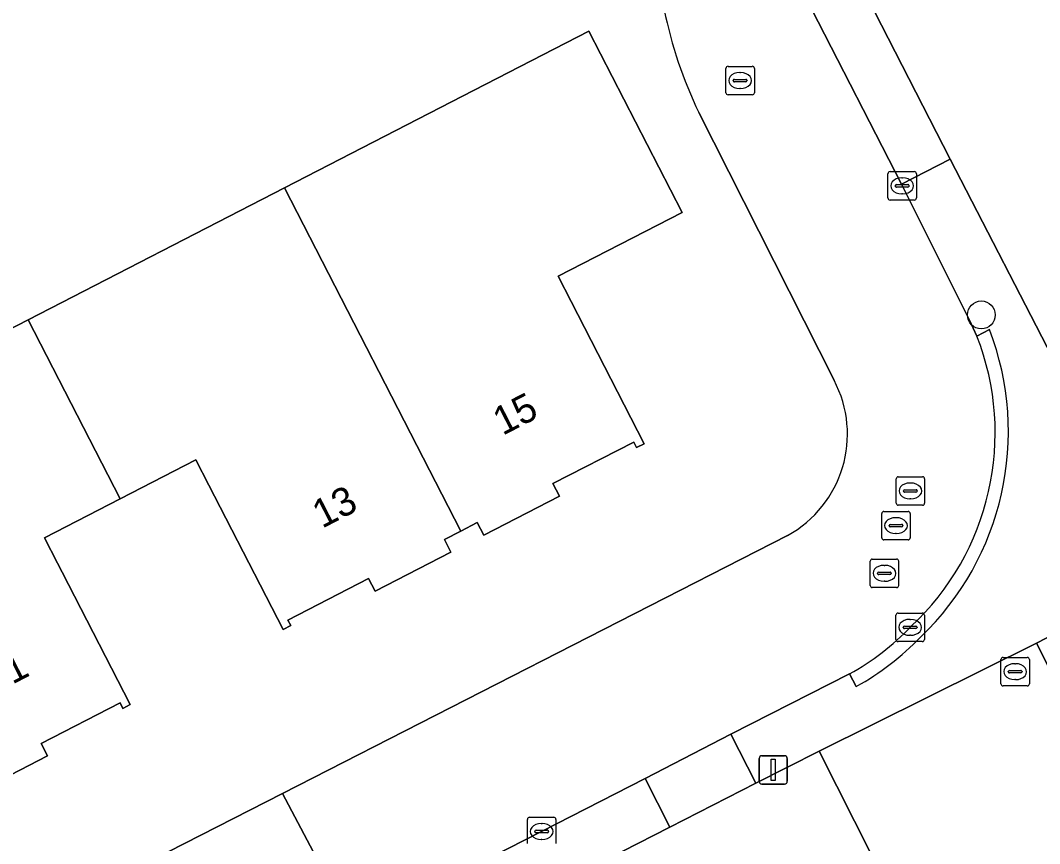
# Model space of a CAD drawing. Extents: x 162722 to 165104, y 384719 to 386284.
# Drawn here: x 163852.76 to 163888.6, y 385090.92 to 385119.85 of the extents above; entities that cross this region are included whole.
import ezdxf

# ---------------------------------------------------------------- set-up
doc = ezdxf.new("R2010")
doc.units = 0
for name, color, linetype in [('IMGEO_Boom', 7, 'Continuous'), ('IMGEO_Brandkraan', 7, 'Continuous'), ('IMGEO_Erf', 7, 'Continuous'), ('IMGEO_Kolk', 7, 'Continuous'), ('IMGEO_Lichtmast', 7, 'Continuous'), ('IMGEO_Pand', 7, 'Continuous'), ('IMGEO_Pand_nummerreeks', 7, 'Continuous'), ('IMGEO_Parkeervlak_open', 7, 'Continuous'), ('IMGEO_Rijbaan_lokaal_open', 7, 'Continuous'), ('IMGEO_Rioolput', 7, 'Continuous'), ('IMGEO_Voetpad_open', 7, 'Continuous')]:
    doc.layers.add(name, color=color, linetype=linetype)

msp = doc.modelspace()

# ---------------------------------------------------------------- linework, layer by layer
at = {"layer": 'IMGEO_Boom'}
msp.add_circle((163886.552, 385109.504), 0.489, dxfattribs=at)
at = {"layer": 'IMGEO_Brandkraan'}
for p, q in [((163887.242, 385096.541), (163887.242, 385097.393)), ((163887.317, 385097.467), (163888.169, 385097.467)), ((163888.243, 385097.393), (163888.243, 385096.541)), ((163887.501, 385096.961), (163887.501, 385096.973)), ((163887.544, 385097.01), (163887.942, 385097.01)), ((163887.73, 385097.247), (163887.755, 385097.247)), ((163887.985, 385096.973), (163887.985, 385096.961)), ((163887.939, 385096.924), (163887.541, 385096.924)), ((163887.753, 385096.687), (163887.728, 385096.687)), ((163888.169, 385096.467), (163887.317, 385096.467))]:
    msp.add_line(p, q, dxfattribs=at)
for points in [[(163887.242, 385096.541), (163887.242, 385097.393)], [(163887.317, 385097.467), (163888.169, 385097.467)], [(163888.243, 385097.393), (163888.243, 385096.541)], [(163888.169, 385096.467), (163887.317, 385096.467)]]:
    msp.add_lwpolyline(points, dxfattribs=at)
for centre, radius, start, end in [((163887.319, 385097.391), 0.0765, 91.552, 178.448), ((163887.319, 385097.391), 0.0765, 91.552, 178.448), ((163888.167, 385097.391), 0.0765, 1.552, 88.448), ((163888.167, 385097.391), 0.0765, 1.552, 88.448), ((163887.541, 385096.97), 0.0403, 85.8775, 175.7526), ((163887.538, 385096.96), 0.0366, 178.938, 274.7102), ((163887.942, 385096.967), 0.043, 264.8664, 352.4533), ((163887.946, 385096.972), 0.0386, 1.7309, 96.639), ((163887.319, 385096.543), 0.0765, 181.552, 268.448), ((163887.319, 385096.543), 0.0765, 181.552, 268.448), ((163888.167, 385096.543), 0.0765, 271.552, 358.448), ((163888.167, 385096.543), 0.0765, 271.552, 358.448)]:
    msp.add_arc(centre, radius, start, end, dxfattribs=at)
for centre, major_axis, ratio, start_param, end_param in [((163887.729, 385096.967), (-0.387, 0.002), 0.722429, 4.712389, 7.853982), ((163887.754, 385096.967), (-0.39, 0.002), 0.717154, 1.570796, 4.712389)]:
    msp.add_ellipse(centre, major_axis=major_axis, ratio=ratio, start_param=start_param, end_param=end_param, dxfattribs=at)
at = {"layer": 'IMGEO_Erf'}
for points in [[(163882.314, 385121.11), (163885.455, 385114.979), (163893.028, 385100.308), (163888.495, 385097.974), (163897.601, 385079.99), (163902.096, 385082.296), (163906.672, 385073.409), (163906.693, 385073.366), (163915.816, 385055.107), (163938.946, 385066.833)], [(163847.86, 385106.674), (163853.034, 385109.334), (163862.048, 385113.969), (163868.307, 385117.187), (163872.753, 385119.473), (163876.027, 385113.106), (163871.668, 385110.865), (163872.125, 385109.975), (163874.695, 385104.977), (163874.429, 385104.841), (163874.329, 385105.037), (163871.489, 385103.576), (163871.718, 385103.133), (163869.054, 385101.764), (163868.825, 385102.207), (163868.247, 385101.909), (163867.671, 385101.613), (163867.9, 385101.17), (163865.236, 385099.801), (163865.007, 385100.244), (163862.166, 385098.782), (163862.266, 385098.586), (163861.999, 385098.449), (163859.39, 385103.523), (163858.932, 385104.414), (163856.27, 385103.045), (163853.607, 385101.675), (163854.065, 385100.785), (163854.229, 385100.465), (163856.624, 385095.809), (163856.364, 385095.676), (163856.266, 385095.868), (163853.487, 385094.439), (163853.711, 385094.005), (163851.105, 385092.665)], [(163881.373, 385107.213), (163876.62, 385116.613)], [(163844.323, 385083.699), (163845.913, 385084.495), (163861.973, 385092.689), (163879.735, 385101.752)], [(163899.686, 385051.591), (163904.266, 385053.887), (163903.329, 385055.755), (163904.089, 385056.136), (163908.558, 385058.376), (163910.795, 385059.494), (163904.326, 385072.183), (163894.544, 385067.072), (163880.854, 385094.169), (163878.622, 385093.046), (163875.596, 385091.501), (163868.387, 385087.828), (163865.359, 385086.309), (163851.324, 385079.151)]]:
    msp.add_lwpolyline(points, dxfattribs=at)
for centre, radius, start, end in [((163890.68, 385123.38), 15.604, 177.6045, 205.7007), ((163877.785, 385105.313), 4.06, 298.7029, 27.9044)]:
    msp.add_arc(centre, radius, start, end, dxfattribs=at)
at = {"layer": 'IMGEO_Kolk'}
for p, q in [((163883.344, 385114.539), (163884.196, 385114.539)), ((163883.269, 385113.613), (163883.269, 385114.465)), ((163883.757, 385114.319), (163883.782, 385114.319)), ((163884.27, 385114.465), (163884.27, 385113.613)), ((163883.528, 385114.033), (163883.528, 385114.045)), ((163883.966, 385113.996), (163883.568, 385113.996)), ((163883.571, 385114.082), (163883.969, 385114.082)), ((163884.012, 385114.045), (163884.012, 385114.033)), ((163884.196, 385113.539), (163883.344, 385113.539)), ((163883.78, 385113.759), (163883.755, 385113.759)), ((163883.549, 385098.098), (163883.549, 385098.95)), ((163883.624, 385099.024), (163884.476, 385099.024)), ((163884.037, 385098.804), (163884.062, 385098.804)), ((163884.55, 385098.95), (163884.55, 385098.098)), ((163883.808, 385098.518), (163883.808, 385098.53)), ((163884.246, 385098.481), (163883.848, 385098.481)), ((163883.851, 385098.567), (163884.249, 385098.567)), ((163884.292, 385098.53), (163884.292, 385098.518)), ((163884.06, 385098.244), (163884.035, 385098.244)), ((163884.476, 385098.024), (163883.624, 385098.024)), ((163870.591, 385090.925), (163870.591, 385091.777)), ((163870.666, 385091.851), (163871.518, 385091.851)), ((163871.079, 385091.631), (163871.104, 385091.631)), ((163871.592, 385091.777), (163871.592, 385090.925)), ((163870.85, 385091.345), (163870.85, 385091.357)), ((163871.288, 385091.308), (163870.89, 385091.308)), ((163870.893, 385091.394), (163871.291, 385091.394)), ((163871.334, 385091.357), (163871.334, 385091.345)), ((163871.102, 385091.071), (163871.077, 385091.071))]:
    msp.add_line(p, q, dxfattribs=at)
for points in [[(163883.344, 385114.539), (163884.196, 385114.539)], [(163883.269, 385113.613), (163883.269, 385114.465)], [(163884.27, 385114.465), (163884.27, 385113.613)], [(163884.196, 385113.539), (163883.344, 385113.539)], [(163883.549, 385098.098), (163883.549, 385098.95)], [(163883.624, 385099.024), (163884.476, 385099.024)], [(163884.55, 385098.95), (163884.55, 385098.098)], [(163884.476, 385098.024), (163883.624, 385098.024)], [(163870.591, 385090.925), (163870.591, 385091.777)], [(163870.666, 385091.851), (163871.518, 385091.851)], [(163871.592, 385091.777), (163871.592, 385090.925)]]:
    msp.add_lwpolyline(points, dxfattribs=at)
for centre, radius, start, end in [((163883.346, 385114.463), 0.0765, 91.552, 178.448), ((163883.346, 385114.463), 0.0765, 91.552, 178.448), ((163884.194, 385114.463), 0.0765, 1.552, 88.448), ((163884.194, 385114.463), 0.0765, 1.552, 88.448), ((163883.568, 385114.042), 0.0403, 85.8775, 175.7526), ((163883.565, 385114.032), 0.0366, 178.938, 274.7102), ((163883.969, 385114.039), 0.043, 264.8664, 352.4533), ((163883.973, 385114.044), 0.0386, 1.7309, 96.639), ((163883.346, 385113.615), 0.0765, 181.552, 268.448), ((163883.346, 385113.615), 0.0765, 181.552, 268.448), ((163884.194, 385113.615), 0.0765, 271.552, 358.448), ((163884.194, 385113.615), 0.0765, 271.552, 358.448), ((163883.626, 385098.948), 0.0765, 91.552, 178.448), ((163883.626, 385098.948), 0.0765, 91.552, 178.448), ((163884.474, 385098.948), 0.0765, 1.552, 88.448), ((163884.474, 385098.948), 0.0765, 1.552, 88.448), ((163883.848, 385098.527), 0.0403, 85.8775, 175.7526), ((163883.845, 385098.517), 0.0366, 178.938, 274.7102), ((163884.249, 385098.524), 0.043, 264.8664, 352.4533), ((163884.253, 385098.529), 0.0386, 1.7309, 96.639), ((163883.626, 385098.1), 0.0765, 181.552, 268.448), ((163883.626, 385098.1), 0.0765, 181.552, 268.448), ((163884.474, 385098.1), 0.0765, 271.552, 358.448), ((163884.474, 385098.1), 0.0765, 271.552, 358.448), ((163870.668, 385091.775), 0.0765, 91.552, 178.448), ((163870.668, 385091.775), 0.0765, 91.552, 178.448), ((163871.516, 385091.775), 0.0765, 1.552, 88.448), ((163871.516, 385091.775), 0.0765, 1.552, 88.448), ((163870.89, 385091.354), 0.0403, 85.8775, 175.7526), ((163870.887, 385091.344), 0.0366, 178.938, 274.7102), ((163871.291, 385091.351), 0.043, 264.8664, 352.4533), ((163871.295, 385091.356), 0.0386, 1.7309, 96.639)]:
    msp.add_arc(centre, radius, start, end, dxfattribs=at)
for centre, major_axis, ratio, start_param, end_param in [((163883.756, 385114.039), (-0.387, 0.002), 0.722429, 4.712389, 7.853982), ((163883.781, 385114.039), (-0.39, 0.002), 0.717154, 1.570796, 4.712389), ((163884.036, 385098.524), (-0.387, 0.002), 0.722429, 4.712389, 7.853982), ((163884.061, 385098.524), (-0.39, 0.002), 0.717154, 1.570796, 4.712389), ((163871.078, 385091.351), (-0.387, 0.002), 0.722429, 4.712389, 7.853982), ((163871.103, 385091.351), (-0.39, 0.002), 0.717154, 1.570796, 4.712389)]:
    msp.add_ellipse(centre, major_axis=major_axis, ratio=ratio, start_param=start_param, end_param=end_param, dxfattribs=at)
at = {"layer": 'IMGEO_Lichtmast'}
for p, q in [((163878.739, 385093.114), (163878.739, 385093.914)), ((163878.739, 385093.914), (163878.739, 385093.114)), ((163878.839, 385094.014), (163879.629, 385094.014)), ((163879.629, 385094.014), (163878.839, 385094.014)), ((163879.729, 385093.914), (163879.729, 385093.114)), ((163879.729, 385093.114), (163879.729, 385093.914)), ((163879.629, 385093.014), (163878.839, 385093.014)), ((163878.839, 385093.014), (163879.629, 385093.014))]:
    msp.add_line(p, q, dxfattribs=at)
msp.add_lwpolyline([(163879.159, 385093.889), (163879.309, 385093.889), (163879.309, 385093.139), (163879.159, 385093.139), (163879.159, 385093.889)], dxfattribs=at)
for centre, start, end in [((163878.839, 385093.914), 90, 180), ((163878.839, 385093.914), 90, 180), ((163879.629, 385093.914), 0, 90), ((163879.629, 385093.914), 360, 90), ((163878.839, 385093.114), 180, 270), ((163878.839, 385093.114), 180, 270), ((163879.629, 385093.114), 270, 0), ((163879.629, 385093.114), 270, 0)]:
    msp.add_arc(centre, 0.1, start, end, dxfattribs=at)
at = {"layer": 'IMGEO_Pand'}
for points in [[(163872.753, 385119.473), (163868.307, 385117.187), (163862.048, 385113.969), (163868.247, 385101.909), (163868.825, 385102.207), (163869.054, 385101.764), (163871.718, 385103.133), (163871.489, 385103.576), (163874.329, 385105.037), (163874.429, 385104.841), (163874.695, 385104.977), (163872.125, 385109.975), (163871.668, 385110.865), (163876.027, 385113.106)], [(163862.048, 385113.969), (163853.034, 385109.334), (163856.27, 385103.045), (163858.932, 385104.414), (163859.39, 385103.523), (163861.999, 385098.449), (163862.266, 385098.586), (163862.166, 385098.782), (163865.007, 385100.244), (163865.236, 385099.801), (163867.9, 385101.17), (163867.671, 385101.613), (163868.247, 385101.909)], [(163856.27, 385103.045), (163853.034, 385109.334), (163847.86, 385106.674), (163849.906, 385102.695), (163846.207, 385100.793), (163850.315, 385092.808), (163850.881, 385093.099), (163851.105, 385092.665), (163853.711, 385094.005), (163853.487, 385094.439), (163856.266, 385095.868), (163856.364, 385095.676), (163856.624, 385095.809), (163854.229, 385100.465), (163854.065, 385100.785), (163853.607, 385101.675)]]:
    msp.add_lwpolyline(points, close=True, dxfattribs=at)
at = {"layer": 'IMGEO_Parkeervlak_open'}
msp.add_lwpolyline([(163888.495, 385097.974), (163880.854, 385094.169), (163894.544, 385067.072), (163904.326, 385072.183), (163906.693, 385073.366), (163906.672, 385073.409), (163902.096, 385082.296), (163897.601, 385079.99)], close=True, dxfattribs=at)
at = {"layer": 'IMGEO_Rijbaan_lokaal_open'}
for points in [[(163886.395, 385108.759), (163886.141, 385109.315), (163883.749, 385114.101), (163880.593, 385120.234)], [(163876.62, 385116.613), (163881.373, 385107.213)], [(163879.735, 385101.752), (163861.973, 385092.689), (163864.465, 385087.985), (163867.517, 385089.529), (163871.092, 385091.351), (163874.733, 385093.213), (163877.744, 385094.776), (163881.918, 385096.889)], [(163857.831, 385084.582), (163864.465, 385087.985), (163861.973, 385092.689), (163845.913, 385084.495), (163844.323, 385083.699)]]:
    msp.add_lwpolyline(points, dxfattribs=at)
for centre, radius, start, end in [((163890.68, 385123.38), 15.604, 177.6045, 205.7007), ((163877.745, 385105.357), 9.295, 312.9229, 21.471), ((163877.785, 385105.313), 4.06, 298.7029, 27.9044), ((163877.599, 385104.729), 8.951, 298.8509, 316.3453)]:
    msp.add_arc(centre, radius, start, end, dxfattribs=at)
at = {"layer": 'IMGEO_Rioolput'}
for p, q in [((163877.57, 385117.313), (163877.57, 385118.165)), ((163877.645, 385118.239), (163878.497, 385118.239)), ((163878.571, 385118.165), (163878.571, 385117.313)), ((163877.829, 385117.733), (163877.829, 385117.745)), ((163877.872, 385117.782), (163878.27, 385117.782)), ((163878.058, 385118.019), (163878.083, 385118.019)), ((163878.313, 385117.745), (163878.313, 385117.733)), ((163878.267, 385117.696), (163877.869, 385117.696)), ((163878.081, 385117.459), (163878.056, 385117.459)), ((163878.497, 385117.239), (163877.645, 385117.239)), ((163883.633, 385103.817), (163884.485, 385103.817)), ((163883.558, 385102.891), (163883.558, 385103.743)), ((163884.046, 385103.597), (163884.071, 385103.597)), ((163884.559, 385103.743), (163884.559, 385102.891)), ((163883.817, 385103.311), (163883.817, 385103.323)), ((163884.255, 385103.274), (163883.857, 385103.274)), ((163883.86, 385103.36), (163884.258, 385103.36)), ((163884.301, 385103.323), (163884.301, 385103.311)), ((163884.485, 385102.817), (163883.633, 385102.817)), ((163884.069, 385103.037), (163884.044, 385103.037)), ((163883.051, 385101.673), (163883.051, 385102.525)), ((163883.126, 385102.599), (163883.978, 385102.599)), ((163883.539, 385102.379), (163883.564, 385102.379)), ((163884.052, 385102.525), (163884.052, 385101.673)), ((163883.31, 385102.093), (163883.31, 385102.105)), ((163883.748, 385102.056), (163883.35, 385102.056)), ((163883.353, 385102.142), (163883.751, 385102.142)), ((163883.794, 385102.105), (163883.794, 385102.093)), ((163883.562, 385101.819), (163883.537, 385101.819)), ((163883.978, 385101.599), (163883.126, 385101.599)), ((163882.72, 385100.923), (163883.572, 385100.923)), ((163882.645, 385099.997), (163882.645, 385100.849)), ((163883.133, 385100.703), (163883.158, 385100.703)), ((163883.646, 385100.849), (163883.646, 385099.997)), ((163882.904, 385100.417), (163882.904, 385100.429)), ((163883.342, 385100.38), (163882.944, 385100.38)), ((163882.947, 385100.466), (163883.345, 385100.466)), ((163883.388, 385100.429), (163883.388, 385100.417)), ((163883.572, 385099.923), (163882.72, 385099.923)), ((163883.156, 385100.143), (163883.131, 385100.143))]:
    msp.add_line(p, q, dxfattribs=at)
for points in [[(163877.57, 385117.313), (163877.57, 385118.165)], [(163877.645, 385118.239), (163878.497, 385118.239)], [(163878.571, 385118.165), (163878.571, 385117.313)], [(163878.497, 385117.239), (163877.645, 385117.239)], [(163883.633, 385103.817), (163884.485, 385103.817)], [(163883.558, 385102.891), (163883.558, 385103.743)], [(163884.559, 385103.743), (163884.559, 385102.891)], [(163884.485, 385102.817), (163883.633, 385102.817)], [(163883.051, 385101.673), (163883.051, 385102.525)], [(163883.126, 385102.599), (163883.978, 385102.599)], [(163884.052, 385102.525), (163884.052, 385101.673)], [(163883.978, 385101.599), (163883.126, 385101.599)], [(163882.72, 385100.923), (163883.572, 385100.923)], [(163882.645, 385099.997), (163882.645, 385100.849)], [(163883.646, 385100.849), (163883.646, 385099.997)], [(163883.572, 385099.923), (163882.72, 385099.923)]]:
    msp.add_lwpolyline(points, dxfattribs=at)
for centre, radius, start, end in [((163877.647, 385118.163), 0.0765, 91.552, 178.448), ((163877.647, 385118.163), 0.0765, 91.552, 178.448), ((163878.495, 385118.163), 0.0765, 1.552, 88.448), ((163878.495, 385118.163), 0.0765, 1.552, 88.448), ((163877.869, 385117.742), 0.0403, 85.8775, 175.7526), ((163878.274, 385117.744), 0.0386, 1.7309, 96.639), ((163877.866, 385117.732), 0.0366, 178.938, 274.7102), ((163878.27, 385117.739), 0.043, 264.8664, 352.4533), ((163877.647, 385117.315), 0.0765, 181.552, 268.448), ((163877.647, 385117.315), 0.0765, 181.552, 268.448), ((163878.495, 385117.315), 0.0765, 271.552, 358.448), ((163878.495, 385117.315), 0.0765, 271.552, 358.448), ((163883.635, 385103.741), 0.0765, 91.552, 178.448), ((163883.635, 385103.741), 0.0765, 91.552, 178.448), ((163884.483, 385103.741), 0.0765, 1.552, 88.448), ((163884.483, 385103.741), 0.0765, 1.552, 88.448), ((163883.857, 385103.32), 0.0403, 85.8775, 175.7526), ((163883.854, 385103.31), 0.0366, 178.938, 274.7102), ((163884.258, 385103.317), 0.043, 264.8664, 352.4533), ((163884.262, 385103.322), 0.0386, 1.7309, 96.639), ((163883.635, 385102.893), 0.0765, 181.552, 268.448), ((163883.635, 385102.893), 0.0765, 181.552, 268.448), ((163884.483, 385102.893), 0.0765, 271.552, 358.448), ((163884.483, 385102.893), 0.0765, 271.552, 358.448), ((163883.128, 385102.523), 0.0765, 91.552, 178.448), ((163883.128, 385102.523), 0.0765, 91.552, 178.448), ((163883.976, 385102.523), 0.0765, 1.552, 88.448), ((163883.976, 385102.523), 0.0765, 1.552, 88.448), ((163883.35, 385102.102), 0.0403, 85.8775, 175.7526), ((163883.347, 385102.092), 0.0366, 178.938, 274.7102), ((163883.751, 385102.099), 0.043, 264.8664, 352.4533), ((163883.755, 385102.104), 0.0386, 1.7309, 96.639), ((163883.128, 385101.675), 0.0765, 181.552, 268.448), ((163883.128, 385101.675), 0.0765, 181.552, 268.448), ((163883.976, 385101.675), 0.0765, 271.552, 358.448), ((163883.976, 385101.675), 0.0765, 271.552, 358.448), ((163882.722, 385100.847), 0.0765, 91.552, 178.448), ((163882.722, 385100.847), 0.0765, 91.552, 178.448), ((163883.57, 385100.847), 0.0765, 1.552, 88.448), ((163883.57, 385100.847), 0.0765, 1.552, 88.448), ((163882.944, 385100.426), 0.0403, 85.8775, 175.7526), ((163882.941, 385100.416), 0.0366, 178.938, 274.7102), ((163883.345, 385100.423), 0.043, 264.8664, 352.4533), ((163883.349, 385100.428), 0.0386, 1.7309, 96.639), ((163882.722, 385099.999), 0.0765, 181.552, 268.448), ((163882.722, 385099.999), 0.0765, 181.552, 268.448), ((163883.57, 385099.999), 0.0765, 271.552, 358.448), ((163883.57, 385099.999), 0.0765, 271.552, 358.448)]:
    msp.add_arc(centre, radius, start, end, dxfattribs=at)
for centre, major_axis, ratio, start_param, end_param in [((163878.057, 385117.739), (-0.387, 0.002), 0.722429, 4.712389, 7.853982), ((163878.082, 385117.739), (-0.39, 0.002), 0.717154, 1.570796, 4.712389), ((163884.045, 385103.317), (-0.387, 0.002), 0.722429, 4.712389, 7.853982), ((163884.07, 385103.317), (-0.39, 0.002), 0.717154, 1.570796, 4.712389), ((163883.538, 385102.099), (-0.387, 0.002), 0.722429, 4.712389, 7.853982), ((163883.563, 385102.099), (-0.39, 0.002), 0.717154, 1.570796, 4.712389), ((163883.132, 385100.423), (-0.387, 0.002), 0.722429, 4.712389, 7.853982), ((163883.157, 385100.423), (-0.39, 0.002), 0.717154, 1.570796, 4.712389)]:
    msp.add_ellipse(centre, major_axis=major_axis, ratio=ratio, start_param=start_param, end_param=end_param, dxfattribs=at)
at = {"layer": 'IMGEO_Voetpad_open'}
for points in [[(163880.593, 385120.234), (163883.749, 385114.101), (163885.455, 385114.979), (163882.314, 385121.11)], [(163875.596, 385091.501), (163878.622, 385093.046), (163877.744, 385094.776), (163874.733, 385093.213)], [(163874.733, 385093.213), (163871.092, 385091.351), (163867.517, 385089.529), (163868.387, 385087.828), (163875.596, 385091.501)]]:
    msp.add_lwpolyline(points, close=True, dxfattribs=at)
for points in [[(163882.156, 385096.449), (163881.918, 385096.889), (163877.744, 385094.776), (163878.622, 385093.046), (163880.854, 385094.169), (163888.495, 385097.974), (163893.028, 385100.308), (163885.455, 385114.979), (163883.749, 385114.101), (163886.141, 385109.315), (163886.395, 385108.759), (163886.842, 385108.987)], [(163886.842, 385108.987), (163886.395, 385108.759)], [(163881.918, 385096.889), (163882.156, 385096.449)]]:
    msp.add_lwpolyline(points, dxfattribs=at)
for centre, radius, start, end in [((163877.524, 385105.405), 9.982, 313.6527, 21.0259), ((163877.524, 385105.405), 9.982, 313.6527, 21.0259), ((163877.745, 385105.357), 9.295, 312.9229, 21.471), ((163877.599, 385104.729), 8.951, 298.8509, 316.3453), ((163877.608, 385104.712), 9.432, 298.8265, 316.1929), ((163877.608, 385104.712), 9.432, 298.8265, 316.1929)]:
    msp.add_arc(centre, radius, start, end, dxfattribs=at)

# ---------------------------------------------------------------- texts
at = {"layer": 'IMGEO_Pand_nummerreeks'}
for s, rotation, p in [('15', 27.2098, (163869.716, 385105.249)), ('13', 27.2098, (163863.368, 385101.985)), ('11', 27.2155, (163851.815, 385096.168))]:
    msp.add_text(s, height=1, rotation=rotation, dxfattribs=at).set_placement(p)

doc.saveas('drawing.dxf')
